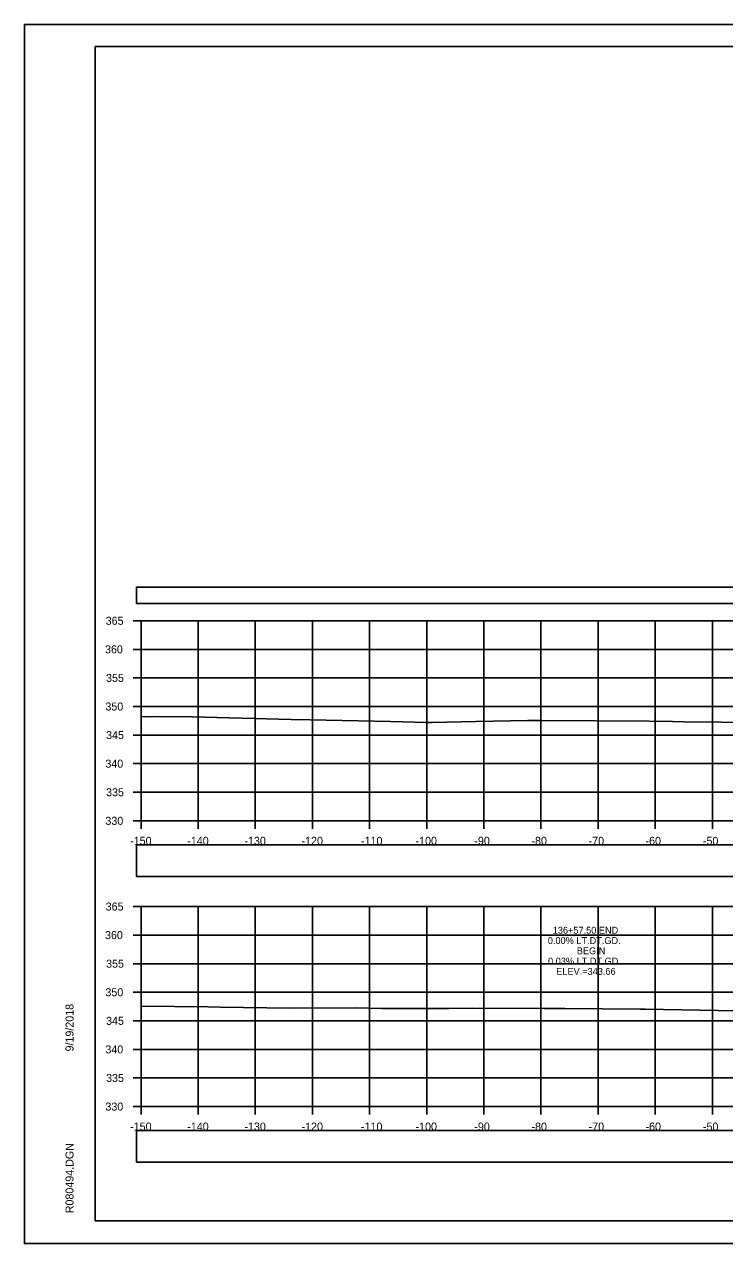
# Model space of a CAD drawing. Extents: x 1376273 to 1384221, y 378927 to 384592.
# Drawn here: x 1376483.3 to 1376605.9, y 382031.9 to 382245.2 of the extents above; entities that cross this region are included whole.
import ezdxf

# ---------------------------------------------------------------- set-up
doc = ezdxf.new("R2010")
doc.units = 0
for name, color, linetype in [('R_Axis', 7, 'Continuous'), ('R_Axis Annot', 7, 'Continuous'), ('R_Border', 7, 'Continuous'), ('R_Exist Surface', 7, 'Continuous'), ('R_Grid', 7, 'Continuous'), ('R_No Plot', 7, 'Continuous'), ('R_Xsect Elev', 7, 'Continuous')]:
    doc.layers.add(name, color=color, linetype=linetype)

msp = doc.modelspace()

# ---------------------------------------------------------------- linework, layer by layer
at = {"layer": 'R_Axis'}
for p, q in [((1376502.35, 382140.86), (1376503.75, 382140.86)), ((1376503.75, 382105.86), (1376503.75, 382140.86)), ((1376502.35, 382135.86), (1376503.75, 382135.86)), ((1376502.35, 382130.86), (1376503.75, 382130.86)), ((1376502.35, 382125.86), (1376503.75, 382125.86)), ((1376502.35, 382120.86), (1376503.75, 382120.86)), ((1376502.35, 382115.86), (1376503.75, 382115.86)), ((1376502.35, 382110.86), (1376503.75, 382110.86)), ((1376502.35, 382105.86), (1376503.75, 382105.86)), ((1376503.75, 382105.86), (1376803.75, 382105.86)), ((1376503.75, 382104.46), (1376503.75, 382105.86)), ((1376513.75, 382104.46), (1376513.75, 382105.86)), ((1376523.75, 382104.46), (1376523.75, 382105.86)), ((1376533.75, 382104.46), (1376533.75, 382105.86)), ((1376543.75, 382104.46), (1376543.75, 382105.86)), ((1376553.75, 382104.46), (1376553.75, 382105.86)), ((1376563.75, 382104.46), (1376563.75, 382105.86)), ((1376573.75, 382104.46), (1376573.75, 382105.86)), ((1376583.75, 382104.46), (1376583.75, 382105.86)), ((1376593.75, 382104.46), (1376593.75, 382105.86)), ((1376603.75, 382104.46), (1376603.75, 382105.86)), ((1376502.35, 382090.86), (1376503.75, 382090.86)), ((1376503.75, 382055.86), (1376503.75, 382090.86)), ((1376502.35, 382085.86), (1376503.75, 382085.86)), ((1376502.35, 382080.86), (1376503.75, 382080.86)), ((1376502.35, 382075.86), (1376503.75, 382075.86)), ((1376502.35, 382070.86), (1376503.75, 382070.86)), ((1376502.35, 382065.86), (1376503.75, 382065.86)), ((1376502.35, 382060.86), (1376503.75, 382060.86)), ((1376502.35, 382055.86), (1376503.75, 382055.86)), ((1376503.75, 382055.86), (1376803.75, 382055.86)), ((1376503.75, 382054.46), (1376503.75, 382055.86)), ((1376513.75, 382054.46), (1376513.75, 382055.86)), ((1376523.75, 382054.46), (1376523.75, 382055.86)), ((1376533.75, 382054.46), (1376533.75, 382055.86)), ((1376543.75, 382054.46), (1376543.75, 382055.86)), ((1376553.75, 382054.46), (1376553.75, 382055.86)), ((1376563.75, 382054.46), (1376563.75, 382055.86)), ((1376573.75, 382054.46), (1376573.75, 382055.86)), ((1376583.75, 382054.46), (1376583.75, 382055.86)), ((1376593.75, 382054.46), (1376593.75, 382055.86)), ((1376603.75, 382054.46), (1376603.75, 382055.86))]:
    msp.add_line(p, q, dxfattribs=at)
at = {"layer": 'R_Axis Annot'}
for points in [[(1376502.96, 382143.91), (1376804.76, 382143.91), (1376804.76, 382146.73), (1376502.96, 382146.73)], [(1376502.96, 382096.12), (1376804.76, 382096.12), (1376804.76, 382101.64), (1376502.96, 382101.64)], [(1376502.96, 382046.13), (1376804.76, 382046.13), (1376804.76, 382051.65), (1376502.96, 382051.65)]]:
    msp.add_lwpolyline(points, close=True, dxfattribs=at)
at = {"layer": 'R_Border'}
for p, q in [((1376495.75, 382241.32), (1376811.93, 382241.32)), ((1376495.75, 382035.86), (1376495.75, 382241.32)), ((1376495.75, 382035.86), (1376495.75, 382035.86)), ((1376811.93, 382035.86), (1376495.75, 382035.86))]:
    msp.add_line(p, q, dxfattribs=at)
at = {"layer": 'R_Exist Surface'}
for points in [[(1376503.75, 382124.08), (1376506.88, 382124.12), (1376512.72, 382124.04), (1376530.02, 382123.57), (1376533.33, 382123.5), (1376547.44, 382123.21), (1376553.85, 382123.07), (1376554.7, 382123.07), (1376562.33, 382123.22), (1376571.47, 382123.42), (1376572.43, 382123.42), (1376573.98, 382123.42), (1376592.71, 382123.32), (1376596.78, 382123.21), (1376598.73, 382123.17), (1376611.95, 382123.06)], [(1376503.75, 382073.4), (1376515.47, 382073.29), (1376517.62, 382073.23), (1376529.87, 382073.08), (1376541.27, 382073.11), (1376545.86, 382073.01), (1376557.64, 382073.02), (1376561.83, 382073.1), (1376574.32, 382073.02), (1376577.9, 382073), (1376591.12, 382072.9), (1376592.01, 382072.88), (1376604.79, 382072.69), (1376608.75, 382072.62)]]:
    msp.add_lwpolyline(points, dxfattribs=at)
at = {"layer": 'R_Grid'}
for p, q in [((1376503.75, 382140.86), (1376803.75, 382140.86)), ((1376503.75, 382105.86), (1376503.75, 382140.86)), ((1376513.75, 382105.86), (1376513.75, 382140.86)), ((1376523.75, 382105.86), (1376523.75, 382140.86)), ((1376533.75, 382105.86), (1376533.75, 382140.86)), ((1376543.75, 382105.86), (1376543.75, 382140.86)), ((1376553.75, 382105.86), (1376553.75, 382140.86)), ((1376563.75, 382105.86), (1376563.75, 382140.86)), ((1376573.75, 382105.86), (1376573.75, 382140.86)), ((1376583.75, 382105.86), (1376583.75, 382140.86)), ((1376593.75, 382105.86), (1376593.75, 382140.86)), ((1376603.75, 382105.86), (1376603.75, 382140.86)), ((1376503.75, 382135.86), (1376803.75, 382135.86)), ((1376503.75, 382130.86), (1376803.75, 382130.86)), ((1376503.75, 382125.86), (1376803.75, 382125.86)), ((1376503.75, 382120.86), (1376803.75, 382120.86)), ((1376503.75, 382115.86), (1376803.75, 382115.86)), ((1376503.75, 382110.86), (1376803.75, 382110.86)), ((1376503.75, 382105.86), (1376803.75, 382105.86)), ((1376503.75, 382090.86), (1376803.75, 382090.86)), ((1376503.75, 382055.86), (1376503.75, 382090.86)), ((1376513.75, 382055.86), (1376513.75, 382090.86)), ((1376523.75, 382055.86), (1376523.75, 382090.86)), ((1376533.75, 382055.86), (1376533.75, 382090.86)), ((1376543.75, 382055.86), (1376543.75, 382090.86)), ((1376553.75, 382055.86), (1376553.75, 382090.86)), ((1376563.75, 382055.86), (1376563.75, 382090.86)), ((1376573.75, 382055.86), (1376573.75, 382090.86)), ((1376583.75, 382055.86), (1376583.75, 382090.86)), ((1376593.75, 382055.86), (1376593.75, 382090.86)), ((1376603.75, 382055.86), (1376603.75, 382090.86)), ((1376503.75, 382085.86), (1376803.75, 382085.86)), ((1376503.75, 382080.86), (1376803.75, 382080.86)), ((1376503.75, 382075.86), (1376803.75, 382075.86)), ((1376503.75, 382070.86), (1376803.75, 382070.86)), ((1376503.75, 382065.86), (1376803.75, 382065.86)), ((1376503.75, 382060.86), (1376803.75, 382060.86)), ((1376503.75, 382055.86), (1376803.75, 382055.86))]:
    msp.add_line(p, q, dxfattribs=at)
at = {"layer": 'R_No Plot'}
for p, q in [((1376483.34, 382245.21), (1376816.68, 382245.21)), ((1376483.34, 382031.88), (1376816.68, 382031.88))]:
    msp.add_line(p, q, dxfattribs=at)
for points in [[(1376483.34, 382245.21), (1376816.68, 382245.21), (1376816.68, 382031.88), (1376483.34, 382031.88)], [(1376729.67, 382241.32), (1376729.67, 382231.44), (1376765.4, 382231.44), (1376765.4, 382228.52), (1376788.6, 382228.52), (1376788.6, 382204.19), (1376811.93, 382204.19), (1376811.93, 382035.86), (1376495.75, 382035.86), (1376495.75, 382241.32)]]:
    msp.add_lwpolyline(points, close=True, dxfattribs=at)

# ---------------------------------------------------------------- texts
at = {"layer": 'R_Axis Annot'}
for s, p in [('365', (1376497.57, 382140.16)), ('360', (1376497.45, 382135.16)), ('355', (1376497.64, 382130.16)), ('350', (1376497.52, 382125.16)), ('345', (1376497.64, 382120.16)), ('340', (1376497.52, 382115.16)), ('335', (1376497.64, 382110.16)), ('330', (1376497.52, 382105.16)), ('-150', (1376501.85, 382101.66)), ('-140', (1376511.85, 382101.66)), ('-130', (1376521.85, 382101.66)), ('-120', (1376531.85, 382101.66)), ('-110', (1376542.25, 382101.66)), ('-100', (1376551.8, 382101.66)), ('-90', (1376562.09, 382101.66)), ('-80', (1376572.09, 382101.66)), ('-70', (1376582.09, 382101.66)), ('-60', (1376592.05, 382101.66)), ('-50', (1376602.09, 382101.66)), ('365', (1376497.57, 382090.16)), ('360', (1376497.45, 382085.16)), ('355', (1376497.64, 382080.16)), ('350', (1376497.52, 382075.16)), ('345', (1376497.64, 382070.16)), ('340', (1376497.52, 382065.16)), ('335', (1376497.64, 382060.16)), ('330', (1376497.52, 382055.16)), ('-150', (1376501.85, 382051.66)), ('-140', (1376511.85, 382051.66)), ('-130', (1376521.85, 382051.66)), ('-120', (1376531.85, 382051.66)), ('-110', (1376542.25, 382051.66)), ('-100', (1376551.8, 382051.66)), ('-90', (1376562.09, 382051.66)), ('-80', (1376572.09, 382051.66)), ('-70', (1376582.09, 382051.66)), ('-60', (1376592.05, 382051.66)), ('-50', (1376602.09, 382051.66))]:
    msp.add_text(s, height=1.4, dxfattribs=at).set_placement(p)
at = {"layer": 'R_Border'}
for s, p in [('9/19/2018', (1376491.94, 382065.5)), ('R080494.DGN', (1376491.94, 382037.19))]:
    msp.add_text(s, height=1.4, rotation=90, dxfattribs=at).set_placement(p)
at = {"layer": 'R_Xsect Elev'}
for s, p in [('0.00% LT.DT.GD.', (1376574.95, 382084.31)), ('136+57.50 END', (1376575.81, 382086.11)), ('BEGIN', (1376580.02, 382082.51)), ('0.03% LT.DT.GD.', (1376574.99, 382080.71)), ('ELEV.=343.66', (1376576.42, 382078.91))]:
    msp.add_text(s, height=1.2, rotation=360, dxfattribs=at).set_placement(p)

doc.saveas('drawing.dxf')
